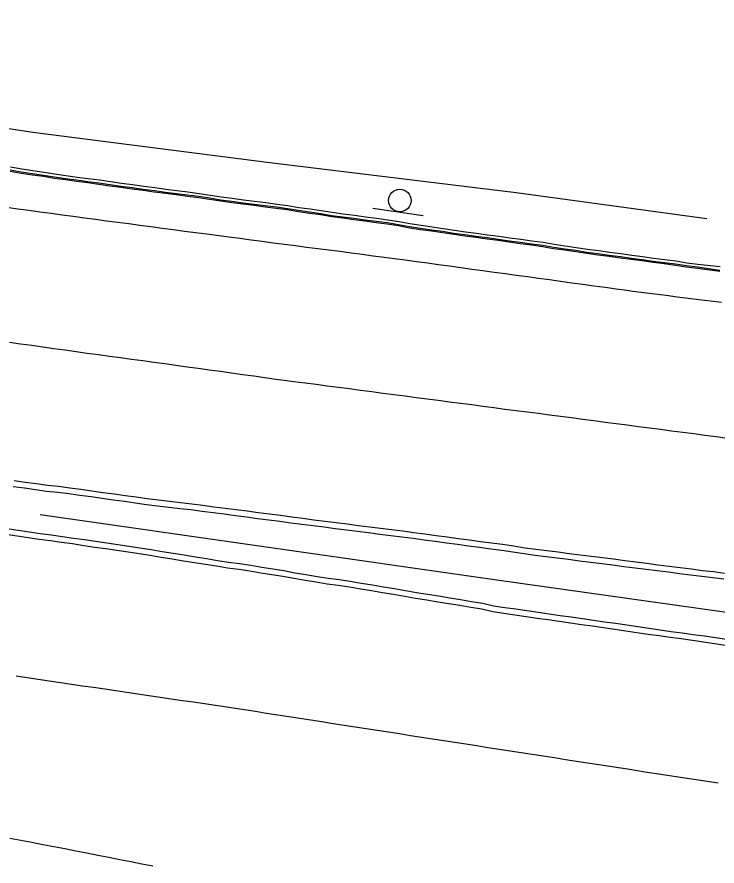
# Model space of a CAD drawing. Extents: x 1901471 to 1963503, y 756461 to 799997.
# Drawn here: x 1941115.1 to 1941177.6, y 780392.9 to 780468.7 of the extents above; entities that cross this region are included whole.
import ezdxf

# ---------------------------------------------------------------- set-up
doc = ezdxf.new("R2010")
doc.units = 0
for name, color, linetype in [('RD_EX_Bldg', 7, 'Continuous'), ('RD_EX_BldgApp', 7, 'Continuous'), ('RD_EX_Conc', 7, 'Continuous'), ('RD_EX_Fence_Other', 7, 'Continuous'), ('RD_EX_GuardRail', 7, 'Continuous'), ('RD_EX_Road', 7, 'Continuous')]:
    doc.layers.add(name, color=color, linetype=linetype)

# ---------------------------------------------------------------- blocks, each defined once
blk = doc.blocks.new('SIGN')
at = {"layer": 'RD_EX_BldgApp'}
blk.add_line((-4.52, -2.02), (4.48, -2.02), dxfattribs=at)
blk.add_circle((0, 0), 2, dxfattribs=at)

msp = doc.modelspace()

# ---------------------------------------------------------------- linework, layer by layer
at = {"layer": 'RD_EX_Conc'}
for points in [[(1941177.87, 780446.06), (1941175.89, 780446.33), (1941174.9, 780446.45), (1941173.91, 780446.6), (1941172.92, 780446.74), (1941171.93, 780446.86), (1941170.94, 780447.01), (1941169.98, 780447.13), (1941168.99, 780447.26), (1941168, 780447.4), (1941167, 780447.53), (1941166.01, 780447.65), (1941165.02, 780447.82), (1941164.03, 780447.95), (1941163.04, 780448.1), (1941162.06, 780448.27), (1941161.07, 780448.41), (1941160.08, 780448.54), (1941159.09, 780448.68), (1941158.1, 780448.81), (1941157.11, 780448.95), (1941156.11, 780449.08), (1941155.12, 780449.22), (1941154.13, 780449.35), (1941153.15, 780449.52), (1941152.16, 780449.65), (1941151.16, 780449.79), (1941150.18, 780449.94), (1941149.19, 780450.13), (1941148.19, 780450.29), (1941147.19, 780450.42), (1941146.2, 780450.55), (1941145.21, 780450.69), (1941144.22, 780450.81), (1941143.23, 780450.94), (1941142.24, 780451.11), (1941141.25, 780451.24), (1941140.26, 780451.39), (1941139.27, 780451.56), (1941138.28, 780451.69), (1941137.29, 780451.81), (1941136.3, 780451.94), (1941135.31, 780452.07), (1941134.32, 780452.2), (1941133.33, 780452.33), (1941132.34, 780452.49), (1941131.35, 780452.64), (1941130.36, 780452.77), (1941129.37, 780452.9), (1941128.38, 780453.02), (1941127.39, 780453.16), (1941126.4, 780453.29), (1941125.41, 780453.42), (1941124.42, 780453.56), (1941123.43, 780453.7), (1941122.44, 780453.83), (1941121.45, 780453.96), (1941120.46, 780454.1), (1941119.47, 780454.23), (1941118.48, 780454.37), (1941117.49, 780454.53), (1941116.5, 780454.67), (1941115.51, 780454.83), (1941114.53, 780455)], [(1941177.91, 780446.36), (1941175.92, 780446.59), (1941174.93, 780446.71), (1941173.94, 780446.87), (1941172.95, 780447), (1941171.96, 780447.13), (1941170.97, 780447.28), (1941170.01, 780447.39), (1941169.02, 780447.53), (1941168.03, 780447.66), (1941167.04, 780447.8), (1941166.05, 780447.92), (1941165.06, 780448.08), (1941164.07, 780448.22), (1941163.08, 780448.36), (1941162.1, 780448.54), (1941161.1, 780448.67), (1941160.11, 780448.81), (1941159.12, 780448.94), (1941158.13, 780449.08), (1941157.14, 780449.21), (1941156.15, 780449.35), (1941155.16, 780449.48), (1941154.17, 780449.62), (1941153.18, 780449.78), (1941152.19, 780449.92), (1941151.2, 780450.06), (1941150.21, 780450.21), (1941149.22, 780450.39), (1941148.22, 780450.55), (1941147.23, 780450.68), (1941146.24, 780450.81), (1941145.25, 780450.95), (1941144.26, 780451.08), (1941143.26, 780451.21), (1941142.28, 780451.38), (1941141.29, 780451.51), (1941140.3, 780451.65), (1941139.31, 780451.82), (1941138.32, 780451.95), (1941137.33, 780452.08), (1941136.33, 780452.21), (1941135.34, 780452.34), (1941134.35, 780452.47), (1941133.36, 780452.6), (1941132.37, 780452.75), (1941131.38, 780452.9), (1941130.39, 780453.03), (1941129.4, 780453.16), (1941128.42, 780453.29), (1941127.43, 780453.42), (1941126.44, 780453.56), (1941125.45, 780453.69), (1941124.46, 780453.82), (1941123.47, 780453.96), (1941122.48, 780454.1), (1941121.48, 780454.23), (1941120.49, 780454.36), (1941119.5, 780454.49), (1941118.51, 780454.64), (1941117.52, 780454.8), (1941116.53, 780454.93), (1941115.55, 780455.09), (1941114.56, 780455.26)], [(1941177.86, 780445.95), (1941175.88, 780446.22), (1941174.88, 780446.34), (1941173.9, 780446.5), (1941172.9, 780446.63), (1941171.91, 780446.76), (1941170.92, 780446.91), (1941169.96, 780447.02), (1941168.97, 780447.16), (1941167.98, 780447.3), (1941166.99, 780447.43), (1941166, 780447.55), (1941165.01, 780447.71), (1941164.02, 780447.85), (1941163.03, 780447.99), (1941162.04, 780448.17), (1941161.05, 780448.3), (1941160.06, 780448.44), (1941159.07, 780448.57), (1941158.08, 780448.71), (1941157.09, 780448.84), (1941156.1, 780448.98), (1941155.11, 780449.12), (1941154.12, 780449.25), (1941153.13, 780449.41), (1941152.14, 780449.55), (1941151.15, 780449.69), (1941150.16, 780449.84), (1941149.17, 780450.02), (1941148.17, 780450.18), (1941147.18, 780450.31), (1941146.19, 780450.44), (1941145.2, 780450.58), (1941144.21, 780450.71), (1941143.22, 780450.84), (1941142.23, 780451.01), (1941141.24, 780451.14), (1941140.25, 780451.28), (1941139.26, 780451.45), (1941138.27, 780451.58), (1941137.28, 780451.71), (1941136.29, 780451.84), (1941135.29, 780451.97), (1941134.3, 780452.1), (1941133.31, 780452.23), (1941132.32, 780452.39), (1941131.33, 780452.53), (1941130.34, 780452.66), (1941129.35, 780452.79), (1941128.37, 780452.92), (1941127.38, 780453.05), (1941126.39, 780453.19), (1941125.4, 780453.32), (1941124.41, 780453.45), (1941123.42, 780453.59), (1941122.43, 780453.73), (1941121.43, 780453.86), (1941120.44, 780453.99), (1941119.45, 780454.13), (1941118.46, 780454.27), (1941117.48, 780454.43), (1941116.48, 780454.56), (1941115.5, 780454.72), (1941114.51, 780454.89)], [(1941114.8, 780426.76), (1941115.79, 780426.63), (1941116.78, 780426.5), (1941117.77, 780426.36), (1941118.76, 780426.26), (1941119.75, 780426.13), (1941120.74, 780425.99), (1941121.74, 780425.86), (1941122.73, 780425.72), (1941123.72, 780425.58), (1941124.71, 780425.45), (1941125.69, 780425.31), (1941126.69, 780425.17), (1941127.68, 780425.05), (1941128.67, 780424.93), (1941129.66, 780424.81), (1941130.66, 780424.7), (1941131.65, 780424.57), (1941132.64, 780424.44), (1941133.63, 780424.31), (1941134.62, 780424.18), (1941135.61, 780424.05), (1941136.6, 780423.92), (1941137.6, 780423.79), (1941138.59, 780423.66), (1941139.58, 780423.53), (1941140.57, 780423.4), (1941141.56, 780423.28), (1941142.55, 780423.15), (1941143.54, 780423.02), (1941144.54, 780422.9), (1941145.53, 780422.77), (1941146.52, 780422.65), (1941147.51, 780422.52), (1941148.5, 780422.39), (1941149.49, 780422.26), (1941150.48, 780422.14), (1941151.48, 780422), (1941152.47, 780421.87), (1941153.46, 780421.74), (1941154.45, 780421.6), (1941155.44, 780421.47), (1941156.43, 780421.34), (1941157.42, 780421.21), (1941158.41, 780421.07), (1941159.4, 780420.94), (1941160.39, 780420.77), (1941161.38, 780420.63), (1941161.38, 780420.63), (1941162.37, 780420.51), (1941163.36, 780420.39), (1941164.35, 780420.27), (1941165.35, 780420.14), (1941166.34, 780420.01), (1941167.33, 780419.89), (1941168.32, 780419.76), (1941169.31, 780419.63), (1941170.3, 780419.51), (1941171.29, 780419.38), (1941172.28, 780419.25), (1941173.28, 780419.13), (1941174.27, 780419), (1941175.26, 780418.87), (1941176.25, 780418.75), (1941177.25, 780418.64), (1941178.24, 780418.51)], [(1941178.48, 780413.09), (1941177.48, 780413.24), (1941176.49, 780413.39), (1941175.5, 780413.53), (1941174.51, 780413.67), (1941173.51, 780413.8), (1941172.53, 780413.95), (1941172.53, 780413.95), (1941171.54, 780414.09), (1941170.55, 780414.23), (1941169.56, 780414.37), (1941168.57, 780414.52), (1941167.58, 780414.66), (1941166.59, 780414.8), (1941165.6, 780414.94), (1941164.61, 780415.09), (1941163.62, 780415.23), (1941162.63, 780415.37), (1941161.64, 780415.52), (1941160.65, 780415.66), (1941159.66, 780415.8), (1941158.67, 780415.94), (1941157.68, 780416.09), (1941156.7, 780416.32), (1941155.71, 780416.46), (1941154.73, 780416.64), (1941153.76, 780416.8), (1941152.77, 780416.96), (1941151.78, 780417.12), (1941150.79, 780417.28), (1941149.81, 780417.45), (1941148.82, 780417.62), (1941147.84, 780417.78), (1941146.85, 780417.94), (1941145.86, 780418.11), (1941144.88, 780418.27), (1941143.89, 780418.43), (1941142.9, 780418.54), (1941141.91, 780418.71), (1941140.92, 780418.88), (1941139.94, 780419.04), (1941138.95, 780419.22), (1941137.97, 780419.38), (1941136.98, 780419.54), (1941135.99, 780419.7), (1941135, 780419.86), (1941134.01, 780419.98), (1941133.02, 780420.14), (1941132.04, 780420.3), (1941131.05, 780420.46), (1941130.06, 780420.62), (1941129.08, 780420.78), (1941128.09, 780420.94), (1941127.1, 780421.1), (1941126.1, 780421.25), (1941125.11, 780421.4), (1941124.12, 780421.55), (1941123.14, 780421.69), (1941122.15, 780421.84), (1941121.16, 780421.99), (1941120.17, 780422.13), (1941119.18, 780422.26), (1941118.19, 780422.41), (1941117.2, 780422.54), (1941116.21, 780422.69), (1941115.22, 780422.84), (1941114.23, 780422.97)]]:
    msp.add_lwpolyline(points, dxfattribs=at)
at = {"layer": 'RD_EX_Fence_Other'}
msp.add_lwpolyline([(1941117.21, 780424.26), (1941157.96, 780418.44), (1941207.45, 780411.46), (1941253, 780405.12), (1941291.91, 780399.48), (1941331.53, 780393.71)], dxfattribs=at)
at = {"layer": 'RD_EX_GuardRail'}
msp.add_lwpolyline([(1941176.71, 780450.67), (1941159.7, 780452.98), (1941137.69, 780455.65), (1941116.53, 780458.37), (1941095.96, 780461.53), (1941074.74, 780464.8), (1941046.22, 780468.68)], dxfattribs=at)
at = {"layer": 'RD_EX_Road'}
for points in [[(1941114.2, 780451.69), (1941115.19, 780451.55), (1941116.18, 780451.42), (1941117.17, 780451.29), (1941118.17, 780451.16), (1941119.16, 780451.02), (1941120.15, 780450.89), (1941121.14, 780450.76), (1941122.13, 780450.62), (1941123.12, 780450.49), (1941124.11, 780450.36), (1941125.1, 780450.23), (1941126.09, 780450.09), (1941127.09, 780449.96), (1941128.09, 780449.83), (1941129.08, 780449.7), (1941130.07, 780449.57), (1941131.07, 780449.44), (1941132.06, 780449.31), (1941134.04, 780449.05), (1941135.03, 780448.92), (1941136.02, 780448.79), (1941137.02, 780448.66), (1941138.01, 780448.53), (1941139, 780448.4), (1941139.99, 780448.27), (1941140.98, 780448.14), (1941141.97, 780448.02), (1941142.97, 780447.89), (1941143.96, 780447.76), (1941144.95, 780447.63), (1941145.94, 780447.5), (1941146.93, 780447.37), (1941147.92, 780447.24), (1941148.8, 780447.13), (1941149.79, 780446.99), (1941150.78, 780446.85), (1941151.77, 780446.72), (1941152.76, 780446.58), (1941153.75, 780446.45), (1941154.74, 780446.31), (1941155.73, 780446.18), (1941156.72, 780446.04), (1941157.72, 780445.9), (1941158.71, 780445.77), (1941159.7, 780445.63), (1941160.69, 780445.5), (1941161.68, 780445.36), (1941162.67, 780445.23), (1941163.66, 780445.09), (1941164.65, 780444.96), (1941165.64, 780444.82), (1941166.63, 780444.68), (1941167.62, 780444.55), (1941168.61, 780444.41), (1941169.6, 780444.28), (1941170.09, 780444.21), (1941171.08, 780444.09), (1941172.07, 780443.96), (1941173.07, 780443.84), (1941174.06, 780443.71), (1941176.04, 780443.47), (1941177.03, 780443.34), (1941178.03, 780443.22)], [(1941178.52, 780431.06), (1941177.53, 780431.19), (1941176.54, 780431.32), (1941175.55, 780431.45), (1941174.56, 780431.58), (1941173.57, 780431.71), (1941172.57, 780431.84), (1941171.58, 780431.97), (1941170.59, 780432.1), (1941169.6, 780432.23), (1941168.61, 780432.36), (1941167.62, 780432.49), (1941166.62, 780432.62), (1941165.63, 780432.75), (1941164.64, 780432.88), (1941163.65, 780433.01), (1941162.66, 780433.14), (1941161.67, 780433.27), (1941160.67, 780433.4), (1941159.68, 780433.52), (1941158.69, 780433.65), (1941157.7, 780433.78), (1941156.71, 780433.91), (1941155.72, 780434.04), (1941154.73, 780434.17), (1941153.73, 780434.3), (1941152.74, 780434.43), (1941151.75, 780434.56), (1941150.76, 780434.69), (1941149.77, 780434.82), (1941148.78, 780434.95), (1941147.78, 780435.08), (1941146.79, 780435.21), (1941145.8, 780435.34), (1941144.81, 780435.47), (1941143.82, 780435.6), (1941142.83, 780435.73), (1941141.84, 780435.86), (1941140.84, 780435.99), (1941139.85, 780436.12), (1941139.23, 780436.2), (1941138.24, 780436.33), (1941137.25, 780436.47), (1941136.26, 780436.61), (1941135.27, 780436.74), (1941134.28, 780436.88), (1941133.29, 780437.02), (1941132.29, 780437.15), (1941131.3, 780437.29), (1941130.31, 780437.43), (1941129.32, 780437.56), (1941128.33, 780437.7), (1941127.34, 780437.84), (1941126.35, 780437.97), (1941125.36, 780438.11), (1941124.37, 780438.24), (1941123.38, 780438.38), (1941122.39, 780438.52), (1941121.4, 780438.65), (1941120.41, 780438.79), (1941119.42, 780438.93), (1941118.43, 780439.06), (1941117.44, 780439.2), (1941116.44, 780439.34), (1941115.45, 780439.47), (1941114.46, 780439.61)], [(1941114.87, 780427.29), (1941115.86, 780427.16), (1941116.85, 780427.02), (1941117.84, 780426.89), (1941118.84, 780426.79), (1941119.83, 780426.65), (1941120.82, 780426.52), (1941121.81, 780426.38), (1941122.8, 780426.24), (1941123.79, 780426.11), (1941124.78, 780425.97), (1941125.77, 780425.83), (1941126.75, 780425.7), (1941127.75, 780425.58), (1941128.74, 780425.46), (1941129.73, 780425.33), (1941130.73, 780425.22), (1941131.72, 780425.09), (1941132.71, 780424.96), (1941133.7, 780424.83), (1941134.69, 780424.71), (1941135.68, 780424.58), (1941136.67, 780424.45), (1941137.66, 780424.32), (1941138.66, 780424.19), (1941139.65, 780424.06), (1941140.64, 780423.93), (1941141.63, 780423.8), (1941142.62, 780423.67), (1941143.61, 780423.54), (1941144.6, 780423.42), (1941145.59, 780423.29), (1941146.59, 780423.17), (1941147.58, 780423.04), (1941148.57, 780422.92), (1941149.56, 780422.79), (1941150.55, 780422.66), (1941151.55, 780422.53), (1941152.54, 780422.4), (1941153.53, 780422.26), (1941154.52, 780422.13), (1941155.51, 780422), (1941156.5, 780421.86), (1941157.49, 780421.73), (1941158.48, 780421.6), (1941159.47, 780421.46), (1941160.46, 780421.29), (1941161.45, 780421.16), (1941162.44, 780421.04), (1941163.43, 780420.92), (1941164.42, 780420.79), (1941165.41, 780420.67), (1941166.4, 780420.54), (1941167.4, 780420.41), (1941168.39, 780420.29), (1941169.38, 780420.16), (1941170.37, 780420.03), (1941171.36, 780419.91), (1941172.35, 780419.78), (1941173.34, 780419.65), (1941174.34, 780419.53), (1941175.33, 780419.4), (1941176.32, 780419.27), (1941177.31, 780419.17), (1941178.3, 780419.04)], [(1941178.39, 780412.57), (1941177.4, 780412.72), (1941176.41, 780412.86), (1941175.42, 780413), (1941174.43, 780413.15), (1941173.44, 780413.28), (1941172.45, 780413.42), (1941171.46, 780413.56), (1941170.47, 780413.71), (1941169.48, 780413.85), (1941168.49, 780413.99), (1941167.5, 780414.14), (1941166.51, 780414.28), (1941165.52, 780414.42), (1941164.53, 780414.56), (1941163.54, 780414.71), (1941162.55, 780414.85), (1941161.56, 780414.99), (1941160.57, 780415.13), (1941159.58, 780415.28), (1941158.59, 780415.42), (1941157.6, 780415.56), (1941156.63, 780415.81), (1941155.64, 780415.95), (1941154.66, 780416.14), (1941153.67, 780416.29), (1941152.69, 780416.45), (1941151.7, 780416.61), (1941150.71, 780416.77), (1941149.73, 780416.94), (1941148.74, 780417.11), (1941147.76, 780417.28), (1941146.77, 780417.44), (1941145.78, 780417.61), (1941144.8, 780417.77), (1941143.81, 780417.93), (1941142.81, 780418.04), (1941141.83, 780418.21), (1941140.84, 780418.38), (1941139.86, 780418.54), (1941138.87, 780418.72), (1941137.88, 780418.88), (1941136.9, 780419.04), (1941135.91, 780419.2), (1941134.92, 780419.36), (1941133.93, 780419.48), (1941132.94, 780419.64), (1941131.96, 780419.8), (1941130.97, 780419.96), (1941129.98, 780420.11), (1941128.99, 780420.27), (1941128.01, 780420.43), (1941127.02, 780420.59), (1941126.03, 780420.75), (1941125.04, 780420.9), (1941124.05, 780421.04), (1941123.06, 780421.19), (1941122.07, 780421.33), (1941121.08, 780421.48), (1941120.09, 780421.63), (1941119.1, 780421.75), (1941118.11, 780421.9), (1941117.12, 780422.04), (1941116.13, 780422.18), (1941115.14, 780422.33), (1941114.15, 780422.47)], [(1941115.04, 780409.86), (1941116.03, 780409.71), (1941117.02, 780409.57), (1941118.01, 780409.42), (1941119, 780409.27), (1941119.99, 780409.13), (1941120.98, 780408.98), (1941121.97, 780408.84), (1941122.96, 780408.69), (1941123.95, 780408.55), (1941124.93, 780408.4), (1941125.92, 780408.25), (1941126.91, 780408.11), (1941127.9, 780407.96), (1941128.89, 780407.82), (1941129.88, 780407.67), (1941130.87, 780407.53), (1941131.86, 780407.38), (1941132.85, 780407.23), (1941133.46, 780407.14), (1941134.44, 780406.99), (1941135.43, 780406.84), (1941136.42, 780406.69), (1941137.41, 780406.53), (1941138.4, 780406.38), (1941139.39, 780406.23), (1941140.37, 780406.07), (1941141.36, 780405.92), (1941142.35, 780405.77), (1941143.34, 780405.61), (1941144.33, 780405.46), (1941145.31, 780405.31), (1941146.3, 780405.16), (1941147.29, 780405), (1941148.28, 780404.85), (1941149.27, 780404.7), (1941150.26, 780404.54), (1941151.24, 780404.39), (1941152.23, 780404.24), (1941153.22, 780404.09), (1941154.21, 780403.93), (1941155.2, 780403.78), (1941156.19, 780403.63), (1941157.17, 780403.47), (1941158.16, 780403.32), (1941159.15, 780403.17), (1941160.14, 780403.01), (1941161.13, 780402.86), (1941162.11, 780402.71), (1941163.1, 780402.56), (1941164.09, 780402.4), (1941165.08, 780402.25), (1941166.07, 780402.1), (1941167.06, 780401.94), (1941168.04, 780401.79), (1941169.03, 780401.64), (1941170.02, 780401.49), (1941171.01, 780401.33), (1941172, 780401.18), (1941172.98, 780401.03), (1941173.97, 780400.87), (1941174.96, 780400.72), (1941175.75, 780400.6), (1941176.74, 780400.45), (1941177.73, 780400.3)], [(1941127.25, 780392.87), (1941126.27, 780393.06), (1941125.29, 780393.25), (1941124.31, 780393.44), (1941123.33, 780393.63), (1941122.35, 780393.83), (1941121.36, 780394.02), (1941120.38, 780394.21), (1941119.4, 780394.4), (1941118.42, 780394.59), (1941117.44, 780394.78), (1941116.46, 780394.97), (1941115.47, 780395.16), (1941114.49, 780395.35)]]:
    msp.add_lwpolyline(points, dxfattribs=at)

# ---------------------------------------------------------------- block references
at = {"layer": 'RD_EX_Bldg', "xscale": 0.5039370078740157, "yscale": 0.5039370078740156, "rotation": -8.29422899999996}
msp.add_blockref('SIGN', (1941149.3, 780452.3), dxfattribs=at)

doc.saveas('drawing.dxf')
